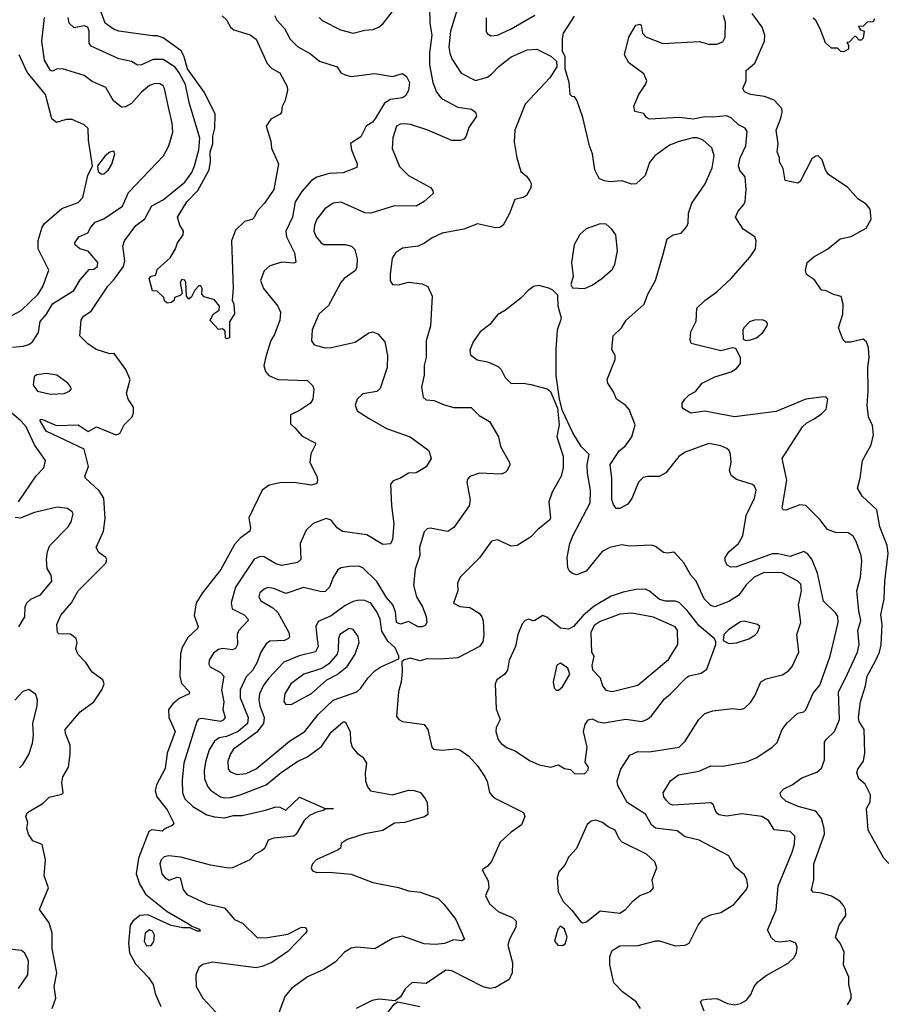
# Model space of a CAD drawing. Extents: x 1552294 to 1694791, y 811929 to 917222.
# Tile 582 of 643: x 1679389 to 1683782, y 883195 to 888173. Entities that reach past the tile are written whole.
import ezdxf

# ---------------------------------------------------------------- set-up
doc = ezdxf.new("R2010")
doc.units = 0

msp = doc.modelspace()

# ---------------------------------------------------------------- linework, layer by layer
at = {"layer": '0CON10XD'}
for points in [[(1680413.3, 888193.3), (1680435, 888172.5), (1680456.2, 888135), (1680472.2, 888122.2), (1680555, 888097.3), (1680585.3, 888075), (1680641.7, 887951.7), (1680665, 887927.3), (1680704.3, 887905), (1680742, 887835), (1680743.6, 887816.4), (1680732, 887765), (1680716.7, 887735), (1680713.8, 887705), (1680706.2, 887695), (1680658.8, 887671.2), (1680635.7, 887635), (1680659.1, 887559.1), (1680663, 887523), (1680698.5, 887445), (1680674.7, 887315.3), (1680627.8, 887245), (1680590, 887205), (1680575, 887172.5), (1680565, 887163.3), (1680526.4, 887153.6), (1680481.2, 887108.8), (1680461.2, 887055), (1680469.2, 886815), (1680463.3, 886755), (1680472.5, 886735), (1680476.1, 886686.1), (1680450, 886645), (1680450, 886565), (1680435, 886560), (1680430, 886565), (1680428.3, 886598.3), (1680415, 886610), (1680395, 886607.5), (1680353, 886653), (1680367.5, 886685), (1680397.5, 886705), (1680400, 886725), (1680375, 886757.5), (1680323, 886773), (1680310, 886785), (1680312.5, 886815), (1680305, 886827.5), (1680295, 886827.5), (1680275, 886806.2), (1680258.3, 886771.7), (1680245, 886760), (1680232.5, 886775), (1680229.4, 886845), (1680225, 886856.2), (1680210, 886860), (1680201.2, 886845), (1680211.7, 886788.3), (1680201.7, 886778.3), (1680171.7, 886768.3), (1680170, 886755), (1680157, 886743), (1680135, 886740), (1680121.7, 886751.7), (1680118.3, 886768.3), (1680085, 886800), (1680061.7, 886801.7), (1680043.3, 886865), (1680055, 886876.7), (1680078.3, 886881.7), (1680085, 886910), (1680150.3, 886969.7), (1680176.7, 887015), (1680186.7, 887045), (1680216.2, 887085), (1680218, 887105), (1680200, 887135), (1680188, 887175), (1680235, 887251.8), (1680290.8, 887309.2), (1680347.5, 887415), (1680354, 887456), (1680352.3, 887505), (1680365.7, 887545), (1680366.7, 887585), (1680376.5, 887625), (1680377.3, 887695), (1680324.2, 887805), (1680237.4, 887925), (1680220.1, 887990.1), (1680206.4, 888016.4), (1680115, 888082.2), (1680085, 888092.3), (1680061.4, 888091.4), (1679891.2, 888115), (1679862.9, 888125), (1679821.3, 888155), (1679721.2, 888435)], [(1681461.3, 888235), (1681463, 888155), (1681473.6, 888095), (1681461.6, 888005), (1681461.1, 887945), (1681478.3, 887855), (1681496.7, 887806.7), (1681522.5, 887775), (1681605, 887730.4), (1681675, 887720.8), (1681693.8, 887705), (1681699.2, 887685), (1681660.9, 887629.1), (1681645, 887581.2), (1681635, 887569.2), (1681617.8, 887562.2), (1681575, 887561.8), (1681454.1, 887614.1), (1681365, 887643.6), (1681335, 887647.6), (1681313.8, 887645), (1681295, 887634.3), (1681276.2, 887576.2), (1681272.4, 887522.4), (1681310.9, 887430.9), (1681355, 887385.5), (1681466.7, 887325), (1681479.5, 887309.5), (1681480, 887295), (1681434.3, 887255), (1681395, 887230.6), (1681285, 887232.4), (1681165, 887195.6), (1681135, 887197.5), (1681015, 887251.5), (1680974, 887246), (1680933.1, 887216.9), (1680892.8, 887165), (1680880.3, 887135), (1680876.2, 887105), (1680887.9, 887075), (1680913.3, 887045), (1680927.5, 887037.5), (1681036, 887036), (1681067.8, 887027.8), (1681085, 887011.2), (1681096.5, 886965), (1681094.6, 886925), (1681087.3, 886905), (1681030, 886865), (1681012.7, 886845), (1680951.4, 886728.6), (1680902.9, 886685), (1680868.5, 886605), (1680865, 886550), (1680879.3, 886529.3), (1680934.6, 886514.6), (1680965, 886515.5), (1681086.2, 886543.8), (1681155, 886590.6), (1681175, 886595.7), (1681200, 886585), (1681235.4, 886545.4), (1681248.9, 886475), (1681247.3, 886415), (1681211.7, 886308.3), (1681195, 886293.3), (1681125, 886282.1), (1681095.5, 886255), (1681085.7, 886225), (1681095.8, 886195.8), (1681156.5, 886156.5), (1681245, 886106), (1681364, 886065), (1681458, 885995), (1681470, 885955), (1681445, 885912), (1681395, 885882), (1681355, 885880.8), (1681315, 885855.8), (1681278, 885842), (1681263.8, 885825), (1681269.2, 885715), (1681282.2, 885625), (1681274.5, 885545), (1681265, 885524), (1681225, 885520), (1681145, 885568.7), (1681022, 885585), (1680995, 885604.4), (1680965, 885642.9), (1680939.2, 885650.8), (1680873.5, 885626.5), (1680837.4, 885592.6), (1680808.5, 885525), (1680811.9, 885445), (1680795, 885428.9), (1680715, 885413.8), (1680685, 885423.1), (1680625, 885458.1), (1680605, 885460), (1680575, 885446.5), (1680480, 885305), (1680458.5, 885225), (1680464.2, 885195), (1680524.1, 885164.1), (1680543.1, 885145), (1680544.4, 885135), (1680495.9, 885084.1), (1680489.6, 885065), (1680490.4, 885015), (1680481.4, 884995), (1680465, 884988.2), (1680415, 884994.7), (1680395, 884989.6), (1680370.1, 884969.9), (1680348.2, 884935), (1680345.6, 884915), (1680352.3, 884902.3), (1680405, 884873.6), (1680421.2, 884855), (1680409.6, 884785), (1680422.2, 884725), (1680416.7, 884685), (1680428.7, 884645), (1680418.9, 884631.1), (1680405, 884625.3), (1680310.2, 884639.8), (1680293.8, 884636.2), (1680284.7, 884625.3), (1680218.8, 884415), (1680210.7, 884329.3), (1680213.2, 884265), (1680225, 884234.4), (1680265, 884196.2), (1680335, 884154.1), (1680375, 884142.4), (1680425, 884138.8), (1680470.5, 884149.5), (1680515, 884149.8), (1680633.1, 884176.9), (1680685, 884193.5), (1680705, 884191.4), (1680735, 884177.5), (1680805, 884243.3), (1680935, 884185.6), (1680976.7, 884185), (1680935.9, 884184.1), (1680926.2, 884175), (1680892.6, 884167.4), (1680855, 884149.8), (1680827.3, 884125), (1680787.3, 884055), (1680775, 884045.3), (1680675, 884035.9), (1680645.6, 884025), (1680628.5, 883985), (1680616.4, 883973.6), (1680580, 883955), (1680553.8, 883925), (1680465, 883884.6), (1680445, 883883.1), (1680355, 883899.2), (1680205, 883940), (1680143.9, 883946.1), (1680119.8, 883940.2), (1680104.6, 883925.4), (1680098.5, 883905), (1680108.5, 883855), (1680125, 883834.5), (1680145, 883822.7), (1680185, 883837.9), (1680201.4, 883835), (1680216, 883776), (1680235, 883750.5), (1680335, 883702.7), (1680425, 883682.5), (1680475, 883624.3), (1680516.2, 883605), (1680592, 883532), (1680642.9, 883532.9), (1680745, 883550.8), (1680815, 883585.6), (1680832.9, 883582.9), (1680840, 883575), (1680841.2, 883565), (1680834, 883555), (1680745, 883461.5), (1680665, 883406.2), (1680615, 883386.4), (1680585, 883379.7), (1680365, 883408.5), (1680315, 883397.1), (1680295, 883381.2), (1680280, 883345), (1680281.4, 883285), (1680315, 883225.6), (1680381.1, 883155)], [(1681601.5, 888225), (1681567.5, 888115), (1681560, 888035), (1681565, 888003.3), (1681574.7, 887974.7), (1681622.8, 887902.7), (1681695, 887865.4), (1681755, 887882.5), (1681775, 887897.1), (1681812.9, 887937.1), (1681874.3, 887985), (1681955, 888021.5), (1682005, 888024), (1682075, 887988.8), (1682104, 887964), (1682105.8, 887935), (1682070.5, 887879.5), (1681945, 887745.7), (1681894.2, 887615), (1681889.2, 887555), (1681902.9, 887475), (1681924, 887405), (1681952.1, 887382.1), (1681968.7, 887358.7), (1681975.7, 887345), (1681975, 887322.5), (1681952.5, 887285), (1681935, 887273.8), (1681893.3, 887265), (1681866.8, 887193.2), (1681834.2, 887135), (1681818, 887122), (1681795, 887120.6), (1681705, 887141.9), (1681636.2, 887115), (1681526.4, 887093.6), (1681475, 887070.9), (1681436.8, 887043.2), (1681405, 887028.8), (1681325, 887017.5), (1681289.4, 886995), (1681272.6, 886967.4), (1681262.7, 886885), (1681263.1, 886853.1), (1681274.3, 886834.3), (1681305, 886832.2), (1681355, 886845.6), (1681425, 886838), (1681453.9, 886823.9), (1681476, 886775), (1681466.9, 886625), (1681445, 886550), (1681444.5, 886465), (1681434.6, 886425), (1681435.5, 886375.5), (1681420.6, 886315), (1681430, 886265), (1681445, 886251.2), (1681485, 886248.8), (1681535.9, 886225.9), (1681585, 886212.5), (1681672.3, 886212.3), (1681712.6, 886172.6), (1681765, 886142), (1681811.4, 886065), (1681821.1, 886015), (1681866.1, 885933.9), (1681867.3, 885922.7), (1681853.8, 885895), (1681845, 885883.8), (1681825, 885876.2)], [(1679352.6, 886517.4), (1679406.8, 886523.2), (1679435, 886531.4), (1679454.6, 886545.4), (1679485, 886592.5), (1679492.8, 886647.2), (1679524.2, 886685), (1679555, 886736.7), (1679663.5, 886805), (1679695, 886858.6), (1679740.3, 886909.7), (1679765, 886912.5), (1679782.5, 886925), (1679785, 886945.8), (1679735, 887003.3), (1679694.2, 887015), (1679670, 887035), (1679668, 887045), (1679689.2, 887075), (1679733.8, 887095), (1679748.9, 887125), (1679770.8, 887149.2), (1679814, 887166), (1679909, 887231), (1679940, 887300), (1680116.4, 887485), (1680143.6, 887535), (1680163.1, 887605), (1680160.5, 887650.5), (1680141.8, 887731.8), (1680122.2, 887825), (1680115, 887838.6), (1680098.5, 887848.5), (1680075, 887850), (1680045, 887840.5), (1680005, 887806.2), (1679955, 887749.5), (1679925, 887733.5), (1679905, 887731.9), (1679863.8, 887763.8), (1679825, 887830), (1679755, 887861.5), (1679715, 887890.4), (1679605, 887924.3), (1679576, 887924), (1679555, 887913.8), (1679545, 887916.7), (1679515, 887969.2), (1679501.2, 888065), (1679515.5, 888185)], [(1679554, 883175), (1679572.8, 883227.2), (1679564.3, 883285), (1679576.5, 883355), (1679553.7, 883475), (1679553.5, 883555), (1679538, 883608), (1679490, 883675), (1679535.8, 883785), (1679513.3, 883845), (1679520, 883925), (1679503.6, 884003.6), (1679455, 884022.5), (1679434, 884055), (1679426.2, 884085), (1679430, 884115), (1679420, 884145), (1679428.8, 884165), (1679508.3, 884211.7), (1679537.9, 884242.1), (1679602.7, 884257.3), (1679610, 884265), (1679603.1, 884315), (1679607.8, 884345), (1679635.5, 884395), (1679645, 884460), (1679644.2, 884505), (1679621.1, 884565), (1679619.6, 884585), (1679695, 884674.4), (1679763.8, 884725), (1679804.5, 884785), (1679817.3, 884815), (1679809.4, 884835), (1679756.5, 884875), (1679723.7, 884923.7), (1679684, 884965), (1679672.7, 884992.7), (1679679.2, 885025), (1679675.5, 885045.5), (1679646, 885066), (1679587.8, 885067.8), (1679580, 885075), (1679577.8, 885115), (1679597.7, 885162.3), (1679651.8, 885225), (1679684.3, 885285.7), (1679825.6, 885425), (1679830.6, 885445), (1679825.7, 885455), (1679790.2, 885480.2), (1679776.7, 885505), (1679812.9, 885587.1), (1679821.9, 885651.9), (1679814.6, 885755), (1679791.5, 885791.5), (1679722.5, 885855), (1679719.2, 885865), (1679737.5, 885915), (1679715, 886001.2), (1679523.5, 886093.5), (1679492.1, 886145), (1679495, 886153.8), (1679505, 886151.8), (1679575, 886121.1), (1679685, 886124.6), (1679735, 886090.8), (1679777.5, 886115), (1679875, 886074.1), (1679895, 886080.8), (1679918.4, 886125), (1679957.5, 886165), (1679965.3, 886185), (1679965.1, 886215.1), (1679937.1, 886255), (1679929.5, 886285), (1679947.9, 886355), (1679926.7, 886405), (1679867.5, 886485), (1679845, 886483.3), (1679775.4, 886505.4), (1679733.8, 886535), (1679694.3, 886575), (1679699.4, 886655), (1679712, 886675), (1679750.5, 886699.5), (1679835, 886826.1), (1679864.3, 886855.7), (1679913.5, 886925), (1679921.8, 886955), (1679911.1, 887028.9), (1679920, 887055), (1679977.3, 887132.7), (1680023, 887167), (1680057.5, 887232.5), (1680115, 887262.1), (1680225, 887351.5), (1680259.6, 887400.4), (1680273.6, 887435), (1680294.7, 887515), (1680300, 887575), (1680247.1, 887755), (1680228.2, 887845), (1680195, 887905.2), (1680175, 887932.5), (1680115, 887971.4), (1680065, 887971.5), (1680005, 887944.7), (1679985, 887943.5), (1679955, 887961.9), (1679891.2, 887975), (1679750.3, 888040.3), (1679740, 888055), (1679740.7, 888115), (1679733.1, 888135), (1679715, 888142.9), (1679665, 888132.7), (1679639.5, 888155), (1679634, 888184)], [(1680678.6, 888195), (1680690.4, 888170.4), (1680728.4, 888128.4), (1680757.1, 888075), (1680795, 888038.6), (1680860.8, 888000.8), (1680905, 887963.1), (1680995, 887935.7), (1681014.2, 887905), (1681035, 887894.4), (1681065, 887885.6), (1681185, 887901.1), (1681275, 887885.8), (1681325, 887901.2), (1681345, 887886.2), (1681360, 887855), (1681355.4, 887814.6), (1681340.9, 887789.1), (1681325, 887778.6), (1681265, 887770), (1681235, 887752.1), (1681189.5, 887675), (1681173.1, 887655), (1681142.2, 887635), (1681115, 887580.8), (1681062.9, 887547.1), (1681067.1, 887515), (1681095.7, 887445), (1681094.2, 887425.8), (1681025, 887398.8), (1680955, 887396.5), (1680892.7, 887377.3), (1680865, 887361.1), (1680815.5, 887305)], [(1680903.1, 888185), (1680918.5, 888168.5), (1681012.1, 888122.1), (1681075.6, 888105.6), (1681135, 888121.1), (1681175, 888123.5), (1681205, 888135.6), (1681226.7, 888153.3), (1681274.6, 888215)], [(1681748, 888182), (1681748.6, 888115), (1681753.5, 888103.5), (1681771.5, 888091.5)], [(1681771.5, 888091.5), (1681805, 888094.5), (1681875, 888126.4), (1681995, 888195.4)], [(1682851.2, 883161.2), (1682831.7, 883208.3), (1682842.7, 883217.3), (1682865, 883222), (1682914.1, 883224.1), (1682969.7, 883199.7), (1683005, 883193.1), (1683035, 883198.6), (1683065, 883216.2), (1683087.5, 883245), (1683104.4, 883285.6), (1683121.7, 883308.3), (1683165, 883341.2), (1683275, 883403.3), (1683305, 883430), (1683318, 883455), (1683322, 883485), (1683313.8, 883505), (1683285, 883516.5), (1683235, 883509.2), (1683212.3, 883512.3), (1683191.7, 883531.7), (1683170.8, 883570.8), (1683215, 883673.3), (1683225, 883793.3), (1683296.4, 883965), (1683307.5, 884005), (1683308.9, 884045), (1683285, 884068.9), (1683205, 884077.1), (1683176.4, 884125), (1683142.5, 884145), (1683041.4, 884158.6), (1682965, 884146.1), (1682925, 884152.7), (1682911.4, 884165), (1682895.7, 884205), (1682884.4, 884214.4), (1682691.7, 884201.7), (1682675, 884209.2), (1682660.8, 884225), (1682646.2, 884245), (1682644, 884265), (1682681.2, 884325), (1682721.2, 884355), (1682826.1, 884373.9), (1682885, 884400.8), (1682945, 884400), (1683065, 884421.1), (1683116.7, 884443.3), (1683194, 884495), (1683220.3, 884519.7), (1683246, 884585), (1683271.1, 884618.9), (1683325, 884667.1), (1683355, 884674), (1683365, 884683.8), (1683402.4, 884767.6), (1683435, 884808.1), (1683488.4, 884955), (1683529.1, 885125), (1683526.1, 885156.1), (1683515.8, 885175), (1683455, 885233.3), (1683424.8, 885375.2), (1683396, 885446), (1683375, 885471.5), (1683355, 885484.4), (1683285, 885460), (1683225, 885473.3), (1683195, 885473.4), (1683015, 885407.8), (1682985, 885405.7), (1682968, 885415), (1682957.5, 885435), (1682957.1, 885455), (1682976.4, 885483.6), (1683023.8, 885525), (1683045.6, 885564.4), (1683063.4, 885666.6), (1683105.5, 885755), (1683113.3, 885795), (1683105.6, 885815), (1683095, 885823.1), (1683015, 885849.5), (1682988.2, 885868.2), (1682979.4, 885895), (1682987.5, 885935), (1682984.4, 885975), (1682977.5, 885995), (1682965, 886005.8), (1682935, 886018.9), (1682875, 886030), (1682755, 885986.1), (1682722.1, 885965), (1682657.7, 885882.3), (1682623.9, 885863.9), (1682565, 885864.5), (1682541.9, 885858.1), (1682518.9, 885835), (1682485, 885753.3), (1682465, 885723.8), (1682425, 885702.5), (1682405, 885702.5), (1682391.8, 885721.8), (1682383.6, 885746.4), (1682383.1, 885855), (1682374.7, 885925), (1682422.9, 885995), (1682452, 886018), (1682485.5, 886065), (1682502.5, 886125), (1682472.1, 886202.1), (1682453.8, 886225), (1682408, 886255), (1682392.4, 886292.4), (1682364, 886335), (1682360, 886355), (1682401.4, 886455), (1682400, 886475), (1682383.9, 886506.1), (1682390, 886575), (1682432, 886615), (1682456.4, 886653.6), (1682546.7, 886735), (1682566.2, 886785), (1682604.6, 886855), (1682642.7, 886987.3), (1682663.8, 887066.2), (1682693.3, 887085), (1682735, 887094.3), (1682762.9, 887127.1), (1682770, 887145), (1682771.1, 887195), (1682788.5, 887245), (1682856.4, 887343.6), (1682890.9, 887425), (1682901.1, 887485), (1682890, 887525), (1682845.8, 887565), (1682815.3, 887575.3), (1682794.2, 887575.8), (1682725, 887558.2), (1682675, 887539.6), (1682601.1, 887485), (1682575, 887450.8), (1682553.3, 887385), (1682506.6, 887343.4), (1682485, 887342.1), (1682435, 887357.9), (1682375, 887353.9), (1682345, 887358.5), (1682319.8, 887369.8), (1682297.3, 887415), (1682286, 887495), (1682270.8, 887535), (1682238.1, 887678.1), (1682207, 887767), (1682195, 887782.5), (1682182.5, 887785), (1682173.8, 887795), (1682168.1, 887855), (1682148.5, 887925), (1682147.1, 887985), (1682134.3, 888015), (1682133.6, 888076.4), (1682139.4, 888105), (1682195, 888190.8)], [(1683575, 883191.9), (1683593.5, 883225), (1683594.4, 883245), (1683582.5, 883295), (1683583, 883333), (1683555.7, 883395), (1683559.1, 883459.1), (1683539.2, 883505), (1683515.8, 883535), (1683534.3, 883595.7), (1683568, 883645), (1683566, 883675), (1683555.6, 883695.6), (1683536.4, 883716.4), (1683495, 883741.9), (1683445, 883757.5), (1683402.2, 883762.2), (1683393.3, 883773.3), (1683405.4, 883825.4), (1683405.2, 883904.8), (1683460, 884055), (1683458.2, 884085), (1683443.8, 884135), (1683415, 884171.8), (1683326.2, 884195), (1683263.2, 884223.2), (1683240.6, 884245), (1683235.8, 884264.2), (1683253.8, 884285), (1683295.4, 884304.6), (1683345, 884340.6), (1683421.5, 884368.5), (1683445, 884389.2), (1683459.2, 884430.8), (1683459.5, 884520.5), (1683467.5, 884535), (1683510.8, 884575), (1683534.7, 884635), (1683530.7, 884775), (1683565, 884844.4), (1683626.7, 884975), (1683635.3, 885014.8), (1683627.8, 885085), (1683644, 885135), (1683632.6, 885185), (1683622.9, 885285), (1683640.7, 885355), (1683648.3, 885435), (1683644.7, 885465), (1683619.7, 885535), (1683605, 885562.2), (1683578.3, 885578.3), (1683515, 885581.1), (1683475.4, 885595.4), (1683435, 885647.1), (1683365, 885717.7), (1683335, 885720.4), (1683263.1, 885693.1), (1683250, 885695), (1683245.7, 885705.7), (1683269.5, 885845), (1683245.7, 885955), (1683348.8, 886115), (1683370, 886135), (1683406.7, 886155), (1683445, 886180), (1683468, 886205), (1683476.2, 886255), (1683467.5, 886265), (1683456.8, 886266.8), (1683365, 886255.4), (1683215, 886192.1), (1683005, 886164.7), (1682855, 886193.6), (1682784.1, 886184.1), (1682746.1, 886206.1), (1682740, 886215), (1682740, 886235), (1682752.5, 886255), (1682775, 886277.5), (1682806.4, 886293.6), (1682840.8, 886335), (1682905, 886368.1), (1682987.2, 886392.8), (1683015, 886410), (1683034, 886435), (1683034.2, 886465), (1683011.2, 886511.2), (1682995, 886514), (1682935, 886499.2), (1682785, 886536.7), (1682780, 886555), (1682783.8, 886595), (1682811.2, 886648.8), (1682813.8, 886715), (1682855, 886752.9), (1682915, 886797.5), (1682987.8, 886865), (1683083.1, 886975), (1683110, 887015), (1683114.2, 887055), (1683107.5, 887075), (1683048.1, 887115), (1683010, 887175), (1683022.5, 887205), (1683051.5, 887238.5), (1683057.7, 887255), (1683063.3, 887315), (1683058.9, 887378.9), (1683031.5, 887411.5), (1683025.3, 887435), (1683033.1, 887475), (1683060.8, 887535), (1683068.3, 887608.3), (1683057.5, 887625), (1683025, 887641.5), (1682989.5, 887675), (1682965, 887687.5), (1682895, 887680.4), (1682855, 887682.9), (1682795, 887670.9), (1682725, 887678.2), (1682575, 887670.8), (1682559.1, 887679.1), (1682545, 887698.8), (1682500, 887710), (1682495.7, 887735.7), (1682520.5, 887795), (1682555, 887846.2), (1682560.6, 887865), (1682545, 887899.2), (1682469.2, 887955), (1682448, 887995), (1682469.2, 888085), (1682505.6, 888145), (1682525, 888151.5), (1682532.7, 888145), (1682539.1, 888105), (1682555.9, 888085.9), (1682642.6, 888052.6), (1682825, 888062.5), (1682875, 888050), (1682915, 888050), (1682945, 888060.8), (1682957.8, 888085), (1682959.3, 888159.3), (1682948.2, 888195)], [(1683785, 883907.5), (1683760, 883935), (1683680, 884075), (1683671.2, 884185), (1683690.5, 884219.5), (1683692.9, 884255), (1683665, 884308.8), (1683633.8, 884335), (1683622.5, 884365), (1683628.6, 884385), (1683657.5, 884425), (1683662.7, 884467.3), (1683660.6, 884585), (1683634.6, 884625), (1683631.5, 884645), (1683642.3, 884725), (1683667.1, 884805), (1683675.5, 884855), (1683717.7, 884932.3), (1683737.7, 884975), (1683746.5, 885013.5), (1683751.1, 885115), (1683743.8, 885165), (1683761.8, 885245), (1683763.8, 885335), (1683781.6, 885475), (1683776, 885515), (1683739.4, 885609.4), (1683724.5, 885695), (1683650, 885765), (1683626.7, 885805), (1683640.5, 885855), (1683652, 885945), (1683695.4, 886024.6), (1683708, 886075), (1683701.7, 886121.7), (1683681.2, 886165), (1683674.4, 886225), (1683680.9, 886295), (1683677.9, 886415), (1683685.5, 886465), (1683681.4, 886515), (1683672, 886545), (1683655, 886558), (1683592.3, 886542.3), (1683565, 886543.8), (1683554.1, 886554.1), (1683530, 886615), (1683552.9, 886685), (1683554.4, 886735), (1683543.9, 886773.9), (1683505, 886784.3), (1683465, 886804), (1683445, 886806.2), (1683408.7, 886858.7), (1683368.8, 886885), (1683363.3, 886905), (1683371.2, 886945), (1683405.5, 886974.5), (1683475, 887012.5), (1683538.8, 887065), (1683595, 887076.9), (1683670.5, 887119.5), (1683695.5, 887165), (1683691.1, 887215), (1683670.8, 887240.8), (1683628.1, 887268.1), (1683577.7, 887325), (1683480.3, 887390.3), (1683464.3, 887415), (1683448, 887465), (1683427.5, 887485), (1683415, 887483.8), (1683395, 887470), (1683336.2, 887355), (1683325, 887347.5), (1683260.5, 887360.5), (1683251.1, 887421.1), (1683232, 887455), (1683231.4, 887475), (1683220, 887505), (1683225.4, 887545.4), (1683214.7, 887614.7), (1683238, 887675), (1683245.5, 887705), (1683243.5, 887725), (1683205, 887766.5), (1683156.7, 887785), (1683085, 887794.4), (1683055, 887808.8), (1683046.7, 887825), (1683063.8, 887865), (1683064.1, 887915.9), (1683106.4, 887953.6), (1683155.5, 888065), (1683158.5, 888095), (1683144.6, 888135), (1683093.1, 888205)], [(1683712.5, 888177.5), (1683705, 888162.5), (1683675, 888160), (1683655, 888140), (1683631.7, 888138.3), (1683641.7, 888121.7), (1683660, 888115), (1683655, 888080), (1683645, 888070), (1683635, 888070), (1683618.3, 888088.3), (1683611.7, 888088.3), (1683585, 888060), (1683571.7, 888058.3), (1683580, 888045), (1683580, 888025), (1683555, 888010), (1683541.7, 888011.7), (1683525, 888030), (1683495, 888030), (1683465, 888056.7), (1683437.7, 888127.7), (1683415, 888170), (1683401.7, 888181.7)], [(1679246.8, 886623.2), (1679396.6, 886703.4), (1679482, 886785), (1679506.6, 886825), (1679537.3, 886907.3), (1679483.1, 887015), (1679483, 887057), (1679502.7, 887125), (1679515, 887142.5), (1679601.6, 887218.4), (1679685, 887248.8), (1679709.3, 887275), (1679734.1, 887385.9), (1679757.5, 887435), (1679736.5, 887565), (1679735, 887623.8), (1679715, 887641.5), (1679655, 887668.6), (1679625, 887668.9), (1679575, 887654.3), (1679552.7, 887672.7), (1679519.6, 887795), (1679427.8, 887907.8), (1679386.7, 887995)], [(1679802.7, 887392.7), (1679815, 887394.2), (1679839.2, 887415), (1679855, 887443.3), (1679871.2, 887495), (1679865, 887508), (1679845, 887503.8), (1679820.8, 887485), (1679782.5, 887435), (1679786.7, 887405), (1679802.7, 887392.7)], [(1680815.5, 887305), (1680783.3, 887253.3), (1680769.3, 887175), (1680735.4, 887105), (1680738.8, 887075), (1680778.9, 886995), (1680785, 886947.5), (1680775, 886942.5), (1680715, 886947.3), (1680655, 886929.2), (1680625, 886903.1), (1680606.9, 886855), (1680621.8, 886815), (1680695.6, 886725), (1680707.5, 886695), (1680704.4, 886655), (1680677.9, 886582.1), (1680659.2, 886550.8), (1680635.4, 886475), (1680624.6, 886425), (1680632.2, 886395), (1680649.2, 886375), (1680695, 886354.6), (1680845, 886350), (1680871.4, 886321.4), (1680877.5, 886305), (1680872.5, 886255), (1680860.8, 886235), (1680805, 886197.5), (1680758.8, 886175), (1680759.5, 886129.5), (1680780.3, 886110.3), (1680818.3, 886068.3), (1680883.9, 886033.9), (1680886, 886025), (1680862.1, 885977.9), (1680856.9, 885935), (1680891.4, 885865), (1680895.7, 885845), (1680891.4, 885828.6), (1680865, 885819.5), (1680775, 885834), (1680705, 885831.6), (1680650.6, 885819.4), (1680615.7, 885795), (1680547.5, 885655), (1680557.1, 885605), (1680552.4, 885587.6), (1680505, 885551.5), (1680475, 885519.4), (1680406.1, 885393.9), (1680314.1, 885275.9), (1680281.9, 885225), (1680271.9, 885161.9), (1680292.2, 885105), (1680288.6, 885095), (1680240.2, 885049.8), (1680210.6, 884999.4), (1680203.3, 884966.7), (1680199.2, 884855), (1680208.1, 884818.1), (1680247.8, 884775), (1680247.1, 884765), (1680195, 884742), (1680163.8, 884715), (1680141.5, 884685), (1680143.3, 884645), (1680176, 884575), (1680134.5, 884465), (1680125, 884387.5), (1680081.4, 884305), (1680074.2, 884275), (1680082.6, 884245), (1680135, 884178.2), (1680169.3, 884110.7), (1680160.7, 884099.3), (1680127.5, 884085), (1680110, 884070), (1680057.2, 884077.2), (1680041.6, 884068.4), (1679989.5, 883935), (1679978.9, 883855), (1679995, 883804.3), (1680025, 883752.5), (1680134.4, 883664.4), (1680242.5, 883602.5), (1680259.7, 883589.7), (1680299.2, 883575), (1680301.2, 883565), (1680286.7, 883565), (1680251.8, 883581.8), (1680215, 883581.6), (1680155, 883593), (1680037.8, 883647.8), (1679996.2, 883643.8), (1679960.7, 883615), (1679947.6, 883595), (1679940.4, 883505), (1679944.6, 883455), (1679975, 883400.5), (1680040.3, 883330.3), (1680064.1, 883295), (1680075, 883250.8), (1680103.4, 883185)], [(1682245, 886814.3), (1682285, 886830.6), (1682334, 886865), (1682385, 886910), (1682399.4, 886935), (1682413.3, 887005), (1682404, 887085), (1682383.8, 887115), (1682355, 887139.2), (1682325, 887140.8), (1682254.3, 887115.7), (1682222.7, 887087.3), (1682193.5, 887035), (1682179.4, 886945), (1682188, 886875), (1682176.7, 886835), (1682185, 886817.5), (1682245, 886814.3)], [(1682528.9, 883175), (1682507.4, 883207.4), (1682438.7, 883258.7), (1682394.7, 883304.7), (1682374.5, 883395), (1682373.1, 883436.9), (1682385, 883467.5), (1682425, 883490.6), (1682517, 883493), (1682605.7, 883515.7), (1682625.6, 883515.6), (1682705, 883491.4), (1682755, 883494), (1682775.8, 883504.2), (1682820, 883595), (1682845, 883628.8), (1682882.5, 883647.5), (1682935, 883660), (1683000.1, 883699.9), (1683065.5, 883775), (1683070.9, 883795), (1683067.5, 883825), (1683055, 883850), (1683008.1, 883888.1), (1682976.3, 883946.3), (1682825, 884024.5), (1682755, 884041.5), (1682715, 884071.8), (1682605, 884086), (1682585, 884102.5), (1682555, 884156.4), (1682461.8, 884215), (1682415, 884300.8), (1682411.3, 884325), (1682429.2, 884385), (1682474.7, 884455.2), (1682515, 884473.3), (1682572.2, 884472.2), (1682725, 884495.6), (1682755, 884525.8), (1682824.6, 884635.4), (1682854.7, 884665.3), (1682895, 884679.2), (1682995, 884691.5), (1683035, 884686.4), (1683055, 884692.5), (1683085, 884721.1), (1683107.1, 884755), (1683137.5, 884825), (1683165, 884840.5), (1683245, 884860.9), (1683275, 884880), (1683296.5, 884903.5), (1683329.6, 884975), (1683319.1, 885065), (1683339.4, 885125), (1683328, 885215), (1683343.6, 885285), (1683339.1, 885319.1), (1683324, 885335), (1683245, 885377.1), (1683155, 885378.2), (1683104.1, 885355), (1683063.6, 885316.4), (1683026.1, 885263.9), (1682975, 885232.4), (1682905, 885204.7), (1682885, 885211.8), (1682850.4, 885245), (1682810.4, 885335), (1682782.9, 885365), (1682747.6, 885427.6), (1682705, 885476.7), (1682695, 885481.2), (1682665, 885475.6), (1682645, 885479.6), (1682605, 885509.4), (1682585, 885516.9), (1682475, 885511.8), (1682435, 885518.9), (1682373.8, 885505), (1682335.7, 885485), (1682253.3, 885385), (1682205, 885366.7), (1682185, 885373.3), (1682170, 885385), (1682161.7, 885401.7), (1682158.1, 885455), (1682171.6, 885525), (1682185.9, 885564.1), (1682275, 885731.2), (1682276, 885795), (1682261.1, 885881.1), (1682258.8, 885925), (1682269.4, 885975), (1682228.6, 886015), (1682186.5, 886085), (1682133.8, 886195), (1682119.2, 886255), (1682102, 886375), (1682102.5, 886505), (1682108.8, 886605), (1682130, 886665), (1682112.5, 886725), (1682110, 886780), (1682085.8, 886805.8), (1682065.5, 886815.5), (1682015, 886829.2), (1681987.5, 886825), (1681960, 886805), (1681924.3, 886765.7), (1681845.8, 886704.2), (1681805, 886681.2), (1681767.6, 886632.4), (1681718, 886595), (1681682.2, 886545), (1681665, 886502.5), (1681668.7, 886478.7), (1681703, 886453), (1681755, 886443.5), (1681809.7, 886419.7), (1681824.6, 886404.6), (1681845, 886363.8), (1681874.2, 886334.2), (1681935, 886336), (1681975, 886329.2), (1682056.4, 886306.4), (1682073.6, 886293.6), (1682108.6, 886208.6), (1682117.5, 886125), (1682105.9, 886064.1), (1682137.2, 885967.2), (1682138.1, 885908.1), (1682126.9, 885865), (1682082.5, 885785), (1682065.8, 885735), (1682074.2, 885655), (1682070, 885645), (1682008.8, 885595), (1681973.4, 885556.6), (1681905, 885514.4), (1681875, 885512.2), (1681805, 885543.3), (1681775, 885537.1), (1681715, 885452.5), (1681616.2, 885355), (1681603.8, 885325), (1681604.3, 885285), (1681583.9, 885223.9), (1681615, 885206.7), (1681665, 885202.1), (1681712.2, 885172.3), (1681726.4, 885155), (1681733.6, 885133.6), (1681737.3, 885062.7), (1681731.5, 885028.5), (1681714.4, 885005), (1681605, 884947.6), (1681515, 884940), (1681447.9, 884942.1), (1681415, 884931.4), (1681365, 884946.2), (1681333.3, 884936.7), (1681322.5, 884927.5), (1681324, 884875), (1681318.6, 884825), (1681304.4, 884775), (1681295, 884650), (1681305.9, 884635.9), (1681325.8, 884625.8), (1681435, 884610), (1681453.8, 884585), (1681473.8, 884495), (1681482.5, 884485), (1681525, 884480), (1681595, 884487.5), (1681615, 884481.9), (1681660.7, 884450.7), (1681705, 884401.1), (1681741.5, 884345), (1681753.1, 884323.1), (1681765.6, 884265.6), (1681779.1, 884249.1), (1681795.6, 884235.6), (1681936.7, 884165), (1681943.8, 884145), (1681926.8, 884103.2), (1681875, 884066.2), (1681820, 884015), (1681775, 883916.7), (1681755, 883893.8), (1681727.5, 883875), (1681759.1, 883819.1), (1681761.4, 883785), (1681745.8, 883745), (1681765, 883703.8), (1681809.2, 883665), (1681882.7, 883632.7), (1681900, 883615), (1681898.2, 883585), (1681866.4, 883525), (1681858.2, 883495), (1681881.9, 883405), (1681880.6, 883355), (1681865, 883320), (1681795, 883281.1), (1681764.5, 883275.5), (1681733.8, 883283.8), (1681575.3, 883365.3), (1681545, 883367.5), (1681445, 883301.1), (1681374.5, 883305.5), (1681341.2, 883275), (1681315, 883232.5), (1681287.5, 883212.5), (1681205, 883221.9), (1681171.2, 883215), (1681090.8, 883175)], [(1683062, 886552), (1683085, 886554.2), (1683115, 886565.7), (1683147.4, 886592.6), (1683168.8, 886625), (1683171.2, 886635), (1683165, 886647.5), (1683145.9, 886655.9), (1683105, 886654.4), (1683080, 886645), (1683051.2, 886615), (1683046.1, 886603.9), (1683048.8, 886558.8), (1683062, 886552)], [(1679545, 886280), (1679615, 886283.2), (1679642, 886295), (1679650, 886305), (1679648, 886315), (1679632.5, 886335), (1679576.8, 886376.8), (1679524.6, 886385.4), (1679475, 886378.5), (1679462, 886368), (1679456.9, 886325), (1679478.6, 886295), (1679545, 886280)], [(1679383.8, 885735), (1679472.8, 885867.2), (1679511.8, 885908.2), (1679520.4, 885945), (1679465, 886024.4), (1679421.4, 886115), (1679395.3, 886145), (1679303.1, 886225)], [(1681825, 885876.2), (1681715, 885880.6), (1681665, 885863.3), (1681655, 885852.5), (1681650.8, 885835), (1681667.5, 885745), (1681662.9, 885715), (1681585, 885605.8), (1681555, 885585.6), (1681465, 885603.3), (1681450.4, 885599.6), (1681435, 885583.8), (1681411.8, 885505), (1681412.5, 885465), (1681389.4, 885395), (1681380.2, 885315), (1681396.2, 885256.2), (1681426.1, 885205), (1681444.4, 885155.6), (1681448.6, 885125), (1681439.7, 885110.3), (1681425, 885103.1), (1681405, 885103.8), (1681355, 885131.2), (1681315, 885118.1), (1681295.5, 885125), (1681289.3, 885179.3), (1681276.2, 885215), (1681245, 885252.8), (1681195, 885333.2), (1681125, 885402.1), (1681105, 885410), (1681055, 885409.6), (1681015, 885401.5), (1680998.6, 885391.4), (1680975, 885352.5), (1680956.2, 885305), (1680935, 885282.1), (1680915, 885280.7), (1680825, 885302), (1680735, 885272.9), (1680675, 885296.9), (1680645, 885302.1), (1680625, 885294.5), (1680603.5, 885275), (1680598.2, 885255), (1680608.9, 885235), (1680670.3, 885200.3), (1680695, 885175.6), (1680750, 885075), (1680754.4, 885055), (1680749.2, 885045), (1680728.8, 885035), (1680655, 885031.1), (1680635, 885018.1), (1680609.1, 884975), (1680590.6, 884925), (1680566.2, 884883.8), (1680535, 884850.9), (1680504.2, 884785.8), (1680504.7, 884745), (1680545.2, 884645), (1680541.5, 884615), (1680494.7, 884575), (1680435, 884548.9), (1680397.8, 884542.3), (1680375, 884526.2), (1680347.7, 884482.3), (1680329, 884421), (1680321.6, 884375), (1680323.6, 884335), (1680338.6, 884298.6), (1680355, 884277.7), (1680404.4, 884245), (1680425, 884239.2), (1680455, 884240.5), (1680505, 884254.8), (1680635.5, 884304.5), (1680712.2, 884367.8), (1680795.7, 884424.3), (1680841.5, 884445), (1680915, 884499.6), (1680965, 884571.5), (1681025, 884622.9), (1681035, 884624), (1681061.1, 884575), (1681061.5, 884525), (1681070.4, 884495), (1681095.2, 884465.2), (1681124.3, 884445), (1681143.8, 884415), (1681136, 884365), (1681138.8, 884325), (1681148, 884295), (1681164, 884275), (1681275, 884254.4), (1681355, 884278.1), (1681385, 884276.9), (1681415.5, 884265.5), (1681440, 884235), (1681450, 884215), (1681452.9, 884155), (1681437, 884143), (1681373.4, 884126.6), (1681336.7, 884115), (1681285, 884110.4), (1681226.6, 884073.4), (1681135, 884057.5), (1681045, 884028.9), (1681015, 884008.8), (1681011.2, 883985), (1680996.2, 883975), (1680888, 883925), (1680870, 883905), (1680862.9, 883885), (1680870.7, 883870.7), (1680892, 883862), (1680955, 883863.8), (1681065, 883853.2), (1681175, 883810.9), (1681305, 883785.6), (1681355, 883768.8), (1681415, 883762.2), (1681505, 883730), (1681535, 883702), (1681595, 883623.8), (1681638.8, 883525), (1681625, 883516.2), (1681585, 883521.1), (1681537, 883503), (1681492.2, 883497.8), (1681435, 883500.5), (1681325, 883540.4), (1681275, 883528), (1681185, 883476.5), (1681095, 883484), (1681065, 883480), (1681031.7, 883458.3), (1680985, 883407.8), (1680928, 883372), (1680845, 883334.3), (1680765, 883276.9), (1680729.4, 883235), (1680672.2, 883077.8)], [(1679385, 885104.4), (1679414.6, 885155), (1679417.5, 885205), (1679424.7, 885225.3), (1679445, 885244.4), (1679495, 885265.7), (1679552, 885335), (1679548.8, 885365), (1679528.8, 885398.8), (1679525.7, 885445), (1679530, 885485), (1679542.2, 885515), (1679635, 885609.4), (1679650, 885635), (1679660, 885675), (1679655.3, 885685.3), (1679631.9, 885701.9), (1679579.1, 885709.1), (1679465, 885682.5), (1679392.5, 885652.5), (1679366.2, 885656.2)], [(1682245, 884360), (1682265, 884380), (1682266.7, 884395), (1682249.3, 884419.3), (1682259.6, 884495), (1682240.5, 884575), (1682249.8, 884610.2), (1682265, 884634), (1682285, 884638), (1682315, 884622.9), (1682345, 884618.6), (1682455, 884637.3), (1682535, 884625.8), (1682565, 884637.5), (1682585, 884654.2), (1682649.9, 884740.1), (1682681.4, 884765), (1682761.7, 884848.3), (1682775, 884856.4), (1682835, 884869.4), (1682865, 884890), (1682909.2, 885015), (1682910, 885030), (1682902, 885045), (1682825, 885108.9), (1682765, 885186.2), (1682725, 885227.1), (1682704.1, 885234.1), (1682655, 885232.8), (1682625, 885241.8), (1682575, 885284.4), (1682555, 885294.3), (1682505, 885292.2), (1682441.2, 885278.8), (1682380.5, 885259.5), (1682295, 885208), (1682239.4, 885160.6), (1682190, 885105), (1682165, 885091.2), (1682125, 885096.2), (1682055, 885151.9), (1682035, 885160.6), (1681995, 885136.2), (1681985, 885133.8), (1681965, 885143.3), (1681945, 885136.2), (1681930.9, 885119.1), (1681907.8, 885065), (1681896, 885004), (1681864.7, 884935.3), (1681855.8, 884884.2), (1681843.3, 884865), (1681802.5, 884835), (1681793.6, 884816.4), (1681798.4, 884688.4), (1681819.2, 884635), (1681798.5, 884595), (1681796.9, 884575), (1681809.5, 884535), (1681824.7, 884514.7), (1681855, 884491.9), (1681895, 884476.9), (1681967.3, 884427.3), (1682015.9, 884405.9), (1682075, 884393.8), (1682115, 884406.2), (1682145, 884387.5), (1682175, 884382.5), (1682195, 884362.5), (1682245, 884360)], [(1680486.8, 884356.8), (1680535, 884362.4), (1680585, 884385.3), (1680753.7, 884526.3), (1680831.2, 884575), (1680899.3, 884660.7), (1680975, 884733.7), (1681095, 884774.6), (1681115, 884793.5), (1681149.2, 884845), (1681185, 884880.8), (1681215, 884901.2), (1681307.5, 884942.5), (1681307.5, 884955), (1681287.6, 884997.6), (1681250.8, 885030.8), (1681221.6, 885081.6), (1681211.7, 885141.7), (1681195, 885179.5), (1681165, 885222.7), (1681135, 885236.8), (1681105, 885239.3), (1681075, 885231.8), (1681035, 885210.9), (1680965, 885160), (1680899.3, 885130.7), (1680886.8, 885105), (1680892.6, 885055), (1680898.9, 885005), (1680885, 884976.8), (1680803.2, 884956.8), (1680725, 884925.8), (1680647.1, 884842.9), (1680620, 884805), (1680602.5, 884765), (1680598.5, 884735), (1680603.3, 884705), (1680625.5, 884645), (1680622.5, 884615), (1680588.7, 884571.3), (1680471.3, 884485), (1680455, 884461.9), (1680441.2, 884425), (1680443.6, 884385), (1680455, 884371.1), (1680486.8, 884356.8)], [(1682385, 884776.8), (1682415, 884783.9), (1682515, 884809.6), (1682670.6, 884939.4), (1682717.7, 885015), (1682715.9, 885085), (1682703.6, 885103.6), (1682595, 885151.9), (1682485, 885173.6), (1682425, 885167.2), (1682325, 885131), (1682295, 885110.8), (1682277.8, 885075), (1682281.2, 884975), (1682293.3, 884955), (1682282.3, 884907.7), (1682285.9, 884885.9), (1682325.4, 884845.4), (1682337.3, 884805), (1682353.2, 884783.2), (1682385, 884776.8)], [(1680735, 884710.8), (1680765, 884713.1), (1680865, 884766.5), (1680943.4, 884836.6), (1680995, 884863.3), (1681045, 884902.9), (1681085.5, 884965), (1681105.5, 885025), (1681101.9, 885055), (1681075, 885090), (1681055, 885096), (1681008.1, 885065), (1681001.2, 885045), (1681000, 884985), (1680994.1, 884965.9), (1680953.4, 884916.6), (1680917.1, 884892.9), (1680827.1, 884865), (1680760.4, 884815), (1680730.9, 884765), (1680725.7, 884725.7), (1680735, 884710.8)], [(1682975, 885019.2), (1683015, 885022.5), (1683076.6, 885043.4), (1683107.9, 885062.1), (1683121.2, 885075), (1683132.5, 885105), (1683120, 885115), (1683053, 885133), (1683035, 885128.9), (1682975, 885091.1), (1682950.6, 885065), (1682946.2, 885035), (1682975, 885019.2)], [(1682103, 884783), (1682115, 884783.3), (1682135, 884800), (1682172, 884865), (1682161.2, 884895), (1682125, 884920), (1682105, 884910), (1682087.5, 884825), (1682093, 884793), (1682103, 884783)], [(1679388.5, 884391.5), (1679405, 884407.5), (1679435, 884458.9), (1679453.3, 884515), (1679459.6, 884555), (1679456.2, 884615), (1679478, 884705), (1679479.2, 884735), (1679471.7, 884761.7), (1679435, 884787.5), (1679405, 884777.1), (1679365, 884733.3)], [(1682235, 883608), (1682255, 883612.5), (1682325, 883667.1), (1682425, 883655.6), (1682453.1, 883675), (1682491.6, 883718.4), (1682525, 883745.4), (1682580, 883765), (1682594.4, 883785), (1682588.4, 883825), (1682611.1, 883885), (1682601.8, 883915), (1682559.4, 883955), (1682436, 884015), (1682421.7, 884031.7), (1682401.2, 884075), (1682365, 884092.5), (1682337.5, 884115), (1682303.6, 884126.4), (1682279.3, 884120.7), (1682260, 884105), (1682205, 883983.3), (1682165, 883940), (1682147.6, 883902.4), (1682115.6, 883864.4), (1682108.1, 883835), (1682111.8, 883765), (1682138.5, 883715), (1682181.3, 883671.3), (1682225, 883613.8), (1682235, 883608)], [(1682135, 883492.5), (1682148.3, 883501.7), (1682158.6, 883535), (1682144.2, 883575), (1682125, 883590.8), (1682110.8, 883575), (1682093.3, 883515), (1682110, 883495), (1682135, 883492.5)], [(1680031.2, 883491.2), (1680055, 883492.5), (1680067.8, 883512.2), (1680071.1, 883545), (1680061.1, 883565), (1680045, 883572.7), (1680023.9, 883555), (1680019.6, 883515), (1680031.2, 883491.2)], [(1679383.1, 883275), (1679430.3, 883345), (1679434, 883415), (1679415, 883454.4), (1679397.8, 883467.8), (1679325, 883476.4)], [(1681238.1, 883135), (1681283.8, 883196.2), (1681302.5, 883207.5), (1681413.6, 883183.6)]]:
    msp.add_lwpolyline(points, dxfattribs=at)

doc.saveas('drawing.dxf')
